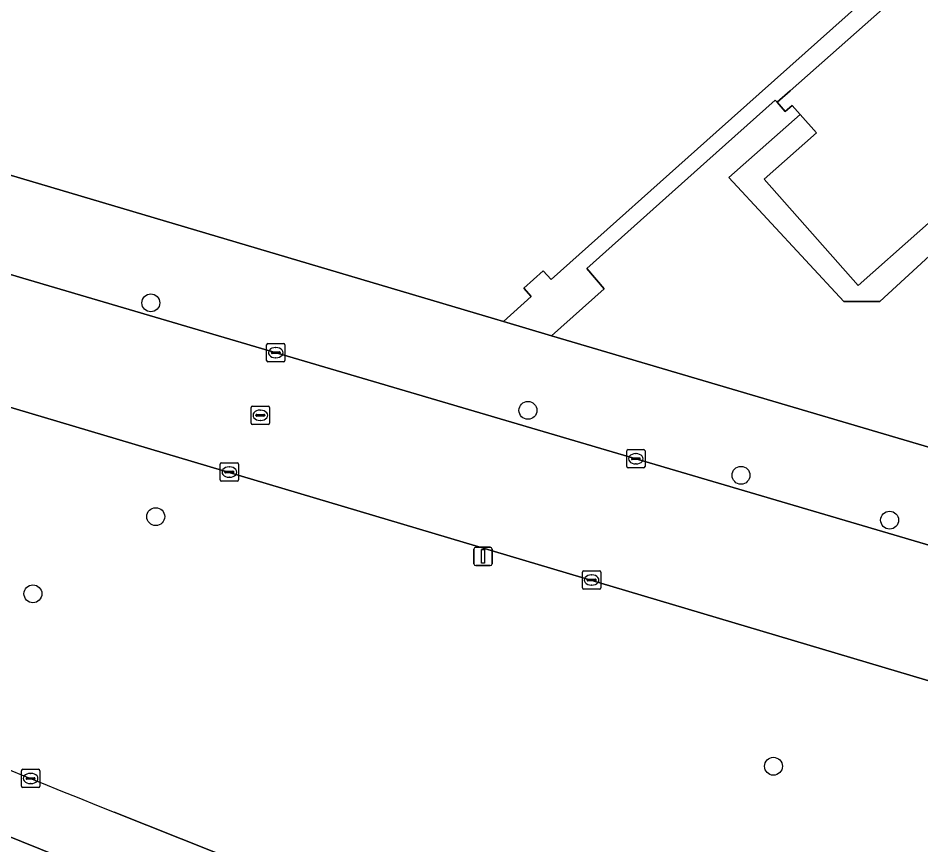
# Model space of a CAD drawing. Extents: x 160349 to 161355, y 381727 to 382854.
# Drawn here: x 160744.68 to 160794.04, y 381867.53 to 381912.74 of the extents above; entities that cross this region are included whole.
import ezdxf

# ---------------------------------------------------------------- set-up
doc = ezdxf.new("R2010")
doc.units = 0
for name, color, linetype in [('IMGEO_Berm_groen', 7, 'Continuous'), ('IMGEO_Boom', 7, 'Continuous'), ('IMGEO_Groenvoorziening', 7, 'Continuous'), ('IMGEO_Kolk', 7, 'Continuous'), ('IMGEO_Lichtmast', 7, 'Continuous'), ('IMGEO_Pand', 7, 'Continuous'), ('IMGEO_Rijbaan_lokaal_open', 7, 'Continuous'), ('IMGEO_Rijbaan_regionaal_gesloten', 7, 'Continuous'), ('IMGEO_Rioolput', 7, 'Continuous'), ('IMGEO_Voetpad_halfverhard', 7, 'Continuous'), ('IMGEO_Voetpad_open', 7, 'Continuous')]:
    doc.layers.add(name, color=color, linetype=linetype)

msp = doc.modelspace()

# ---------------------------------------------------------------- linework, layer by layer
at = {"layer": 'IMGEO_Berm_groen'}
for points in [[(160824.304, 381867.688), (160819.275, 381869.125), (160815.643, 381870.203), (160710.934, 381901.384), (160677.174, 381911.473), (160673.041, 381902.206), (160697.175, 381891.554), (160719.115, 381882.137)], [(160749.93, 381869.312), (160766.371, 381862.777)]]:
    msp.add_lwpolyline(points, dxfattribs=at)
msp.add_arc((161341.754, 383334.737), 1580.419, 246.798209, 248.008277, dxfattribs=at)
at = {"layer": 'IMGEO_Boom'}
for centre in [(160751.94, 381897.164), (160772.554, 381891.288), (160784.201, 381887.739), (160752.208, 381885.478), (160792.324, 381885.288), (160745.495, 381881.261), (160785.975, 381871.831)]:
    msp.add_circle(centre, 0.489, dxfattribs=at)
at = {"layer": 'IMGEO_Groenvoorziening'}
for points in [[(160704.645, 381915.916), (160746.482, 381903.49), (160770.721, 381896.291), (160771.213, 381896.146), (160772.735, 381897.514), (160772.334, 381897.971), (160773.378, 381898.921), (160773.817, 381898.443), (160782.845, 381906.498), (160793.245, 381915.795)], [(160797.233, 381902.25), (160791.795, 381897.247), (160789.824, 381897.247), (160783.539, 381904.013), (160787.432, 381907.462), (160786.99, 381907.961), (160786.618, 381907.631), (160786.177, 381908.13), (160786.07, 381908.251), (160782.338, 381904.918), (160775.768, 381899.052), (160776.726, 381897.927), (160773.845, 381895.369), (160826.057, 381879.947)]]:
    msp.add_lwpolyline(points, dxfattribs=at)
at = {"layer": 'IMGEO_Kolk'}
for p, q in [((160758.269, 381894.018), (160758.269, 381894.87)), ((160758.344, 381894.944), (160759.196, 381894.944)), ((160759.27, 381894.87), (160759.27, 381894.018)), ((160758.528, 381894.438), (160758.528, 381894.45)), ((160758.966, 381894.401), (160758.568, 381894.401)), ((160758.571, 381894.487), (160758.969, 381894.487)), ((160758.757, 381894.724), (160758.782, 381894.724)), ((160759.012, 381894.45), (160759.012, 381894.438)), ((160759.196, 381893.944), (160758.344, 381893.944)), ((160758.78, 381894.164), (160758.755, 381894.164)), ((160777.953, 381888.215), (160777.953, 381889.067)), ((160778.028, 381889.141), (160778.88, 381889.141)), ((160778.441, 381888.921), (160778.466, 381888.921)), ((160778.954, 381889.067), (160778.954, 381888.215)), ((160778.212, 381888.635), (160778.212, 381888.647)), ((160778.65, 381888.598), (160778.252, 381888.598)), ((160778.255, 381888.684), (160778.653, 381888.684)), ((160778.696, 381888.647), (160778.696, 381888.635)), ((160755.732, 381887.488), (160755.732, 381888.34)), ((160755.807, 381888.414), (160756.659, 381888.414)), ((160756.034, 381887.957), (160756.432, 381887.957)), ((160756.22, 381888.194), (160756.245, 381888.194)), ((160756.733, 381888.34), (160756.733, 381887.488)), ((160778.88, 381888.141), (160778.028, 381888.141)), ((160778.464, 381888.361), (160778.439, 381888.361)), ((160755.991, 381887.908), (160755.991, 381887.92)), ((160756.429, 381887.871), (160756.031, 381887.871)), ((160756.243, 381887.634), (160756.218, 381887.634)), ((160756.475, 381887.92), (160756.475, 381887.908)), ((160756.659, 381887.414), (160755.807, 381887.414)), ((160775.608, 381882.511), (160776.46, 381882.511)), ((160775.533, 381881.585), (160775.533, 381882.437)), ((160775.792, 381882.005), (160775.792, 381882.017)), ((160775.835, 381882.054), (160776.233, 381882.054)), ((160776.021, 381882.291), (160776.046, 381882.291)), ((160776.276, 381882.017), (160776.276, 381882.005)), ((160776.534, 381882.437), (160776.534, 381881.585)), ((160776.23, 381881.968), (160775.832, 381881.968)), ((160776.044, 381881.731), (160776.019, 381881.731)), ((160776.46, 381881.511), (160775.608, 381881.511)), ((160744.945, 381871.663), (160745.797, 381871.663)), ((160744.87, 381870.737), (160744.87, 381871.589)), ((160745.129, 381871.157), (160745.129, 381871.169)), ((160745.172, 381871.206), (160745.57, 381871.206)), ((160745.358, 381871.443), (160745.383, 381871.443)), ((160745.613, 381871.169), (160745.613, 381871.157)), ((160745.871, 381871.589), (160745.871, 381870.737)), ((160745.797, 381870.663), (160744.945, 381870.663)), ((160745.567, 381871.12), (160745.169, 381871.12)), ((160745.381, 381870.883), (160745.356, 381870.883))]:
    msp.add_line(p, q, dxfattribs=at)
for points in [[(160758.269, 381894.018), (160758.269, 381894.87)], [(160758.344, 381894.944), (160759.196, 381894.944)], [(160759.27, 381894.87), (160759.27, 381894.018)], [(160759.196, 381893.944), (160758.344, 381893.944)], [(160777.953, 381888.215), (160777.953, 381889.067)], [(160778.028, 381889.141), (160778.88, 381889.141)], [(160778.954, 381889.067), (160778.954, 381888.215)], [(160755.732, 381887.488), (160755.732, 381888.34)], [(160755.807, 381888.414), (160756.659, 381888.414)], [(160756.733, 381888.34), (160756.733, 381887.488)], [(160778.88, 381888.141), (160778.028, 381888.141)], [(160756.659, 381887.414), (160755.807, 381887.414)], [(160775.608, 381882.511), (160776.46, 381882.511)], [(160775.533, 381881.585), (160775.533, 381882.437)], [(160776.534, 381882.437), (160776.534, 381881.585)], [(160776.46, 381881.511), (160775.608, 381881.511)], [(160744.945, 381871.663), (160745.797, 381871.663)], [(160744.87, 381870.737), (160744.87, 381871.589)], [(160745.871, 381871.589), (160745.871, 381870.737)], [(160745.797, 381870.663), (160744.945, 381870.663)]]:
    msp.add_lwpolyline(points, dxfattribs=at)
for centre, radius, start, end in [((160758.346, 381894.868), 0.0765, 91.552, 178.448), ((160758.346, 381894.868), 0.0765, 91.552, 178.448), ((160759.194, 381894.868), 0.0765, 1.552, 88.448), ((160759.194, 381894.868), 0.0765, 1.552, 88.448), ((160758.568, 381894.447), 0.0403, 85.8775, 175.7526), ((160758.565, 381894.437), 0.0366, 178.938, 274.7102), ((160758.969, 381894.444), 0.043, 264.8664, 352.4533), ((160758.973, 381894.449), 0.0386, 1.7309, 96.639), ((160758.346, 381894.02), 0.0765, 181.552, 268.448), ((160758.346, 381894.02), 0.0765, 181.552, 268.448), ((160759.194, 381894.02), 0.0765, 271.552, 358.448), ((160759.194, 381894.02), 0.0765, 271.552, 358.448), ((160778.03, 381889.065), 0.0765, 91.552, 178.448), ((160778.03, 381889.065), 0.0765, 91.552, 178.448), ((160778.878, 381889.065), 0.0765, 1.552, 88.448), ((160778.878, 381889.065), 0.0765, 1.552, 88.448), ((160778.252, 381888.644), 0.0403, 85.8775, 175.7526), ((160778.249, 381888.634), 0.0366, 178.938, 274.7102), ((160778.653, 381888.641), 0.043, 264.8664, 352.4533), ((160778.657, 381888.646), 0.0386, 1.7309, 96.639), ((160755.809, 381888.338), 0.0765, 91.552, 178.448), ((160755.809, 381888.338), 0.0765, 91.552, 178.448), ((160756.031, 381887.917), 0.0403, 85.8775, 175.7526), ((160756.436, 381887.919), 0.0386, 1.7309, 96.639), ((160756.657, 381888.338), 0.0765, 1.552, 88.448), ((160756.657, 381888.338), 0.0765, 1.552, 88.448), ((160778.03, 381888.217), 0.0765, 181.552, 268.448), ((160778.03, 381888.217), 0.0765, 181.552, 268.448), ((160778.878, 381888.217), 0.0765, 271.552, 358.448), ((160778.878, 381888.217), 0.0765, 271.552, 358.448), ((160755.809, 381887.49), 0.0765, 181.552, 268.448), ((160755.809, 381887.49), 0.0765, 181.552, 268.448), ((160756.028, 381887.907), 0.0366, 178.938, 274.7102), ((160756.432, 381887.914), 0.043, 264.8664, 352.4533), ((160756.657, 381887.49), 0.0765, 271.552, 358.448), ((160756.657, 381887.49), 0.0765, 271.552, 358.448), ((160775.61, 381882.435), 0.0765, 91.552, 178.448), ((160775.61, 381882.435), 0.0765, 91.552, 178.448), ((160776.458, 381882.435), 0.0765, 1.552, 88.448), ((160776.458, 381882.435), 0.0765, 1.552, 88.448), ((160775.832, 381882.014), 0.0403, 85.8775, 175.7526), ((160776.237, 381882.016), 0.0386, 1.7309, 96.639), ((160775.61, 381881.587), 0.0765, 181.552, 268.448), ((160775.61, 381881.587), 0.0765, 181.552, 268.448), ((160775.829, 381882.004), 0.0366, 178.938, 274.7102), ((160776.233, 381882.011), 0.043, 264.8664, 352.4533), ((160776.458, 381881.587), 0.0765, 271.552, 358.448), ((160776.458, 381881.587), 0.0765, 271.552, 358.448), ((160744.947, 381871.587), 0.0765, 91.552, 178.448), ((160744.947, 381871.587), 0.0765, 91.552, 178.448), ((160745.795, 381871.587), 0.0765, 1.552, 88.448), ((160745.795, 381871.587), 0.0765, 1.552, 88.448), ((160745.169, 381871.166), 0.0403, 85.8775, 175.7526), ((160745.166, 381871.156), 0.0366, 178.938, 274.7102), ((160745.57, 381871.163), 0.043, 264.8664, 352.4533), ((160745.574, 381871.168), 0.0386, 1.7309, 96.639), ((160744.947, 381870.739), 0.0765, 181.552, 268.448), ((160744.947, 381870.739), 0.0765, 181.552, 268.448), ((160745.795, 381870.739), 0.0765, 271.552, 358.448), ((160745.795, 381870.739), 0.0765, 271.552, 358.448)]:
    msp.add_arc(centre, radius, start, end, dxfattribs=at)
for centre, major_axis, ratio, start_param, end_param in [((160758.756, 381894.444), (-0.387, 0.002), 0.722429, 4.712389, 7.853982), ((160758.781, 381894.444), (-0.39, 0.002), 0.717154, 1.570796, 4.712389), ((160778.44, 381888.641), (-0.387, 0.002), 0.722429, 4.712389, 7.853982), ((160778.465, 381888.641), (-0.39, 0.002), 0.717154, 1.570796, 4.712389), ((160756.219, 381887.914), (-0.387, 0.002), 0.722429, 4.712389, 7.853982), ((160756.244, 381887.914), (-0.39, 0.002), 0.717154, 1.570796, 4.712389), ((160776.02, 381882.011), (-0.387, 0.002), 0.722429, 4.712389, 7.853982), ((160776.045, 381882.011), (-0.39, 0.002), 0.717154, 1.570796, 4.712389), ((160745.357, 381871.163), (-0.387, 0.002), 0.722429, 4.712389, 7.853982), ((160745.382, 381871.163), (-0.39, 0.002), 0.717154, 1.570796, 4.712389)]:
    msp.add_ellipse(centre, major_axis=major_axis, ratio=ratio, start_param=start_param, end_param=end_param, dxfattribs=at)
at = {"layer": 'IMGEO_Lichtmast'}
for p, q in [((160769.605, 381882.904), (160769.605, 381883.704)), ((160769.605, 381883.704), (160769.605, 381882.904)), ((160769.705, 381883.804), (160770.495, 381883.804)), ((160770.495, 381883.804), (160769.705, 381883.804)), ((160770.595, 381883.704), (160770.595, 381882.904)), ((160770.595, 381882.904), (160770.595, 381883.704)), ((160770.495, 381882.804), (160769.705, 381882.804)), ((160769.705, 381882.804), (160770.495, 381882.804))]:
    msp.add_line(p, q, dxfattribs=at)
msp.add_lwpolyline([(160770.025, 381883.679), (160770.175, 381883.679), (160770.175, 381882.929), (160770.025, 381882.929), (160770.025, 381883.679)], dxfattribs=at)
for centre, start, end in [((160769.705, 381883.704), 90, 180), ((160769.705, 381883.704), 90, 180), ((160770.495, 381883.704), 0, 90), ((160770.495, 381883.704), 360, 90), ((160769.705, 381882.904), 180, 270), ((160769.705, 381882.904), 180, 270), ((160770.495, 381882.904), 270, 0), ((160770.495, 381882.904), 270, 0)]:
    msp.add_arc(centre, 0.1, start, end, dxfattribs=at)
at = {"layer": 'IMGEO_Pand'}
msp.add_lwpolyline([(160798.607, 381909.202), (160793.675, 381914.77), (160786.891, 381908.762), (160786.177, 381908.13), (160786.618, 381907.631), (160786.99, 381907.961), (160787.432, 381907.462), (160788.32, 381906.46), (160785.459, 381903.926), (160790.605, 381898.115), (160797.346, 381904.085), (160800.593, 381906.96)], close=True, dxfattribs=at)
at = {"layer": 'IMGEO_Rijbaan_lokaal_open'}
for points in [[(160703.301, 381910.962), (160691.804, 381914.329), (160679.993, 381917.834), (160677.174, 381911.473), (160710.934, 381901.384), (160815.643, 381870.203), (160819.275, 381869.125), (160824.304, 381867.688)], [(160826.955, 381874.36), (160820.691, 381876.187), (160744.941, 381898.519), (160740.094, 381899.948), (160729.348, 381903.194), (160724.219, 381904.806), (160713.383, 381907.976), (160703.301, 381910.962)]]:
    msp.add_lwpolyline(points, dxfattribs=at)
at = {"layer": 'IMGEO_Rijbaan_regionaal_gesloten'}
for points in [[(160719.115, 381882.137), (160697.175, 381891.554), (160673.041, 381902.206), (160671.637, 381899.009), (160685.357, 381892.83), (160720.869, 381877.388), (160759.412, 381861.851), (160785.928, 381851.241), (160815.758, 381840.347), (160850.039, 381828.315), (160873.607, 381820.906), (160874.61, 381823.892)], [(160766.371, 381862.777), (160749.93, 381869.312)]]:
    msp.add_lwpolyline(points, dxfattribs=at)
msp.add_lwpolyline([(160759.412, 381861.851), (160720.869, 381877.388), (160685.357, 381892.83), (160671.637, 381899.009), (160670.634, 381896.725), (160699.138, 381884.208), (160716.646, 381876.715), (160736.019, 381868.541), (160758.326, 381859.56), (160788.426, 381847.889), (160803.788, 381842.174), (160824.057, 381834.87), (160842.005, 381828.58), (160860.286, 381822.338), (160870.879, 381818.81), (160872.706, 381818.225), (160873.607, 381820.906), (160850.039, 381828.315), (160815.758, 381840.347), (160785.928, 381851.241)], close=True, dxfattribs=at)
msp.add_arc((161341.754, 383334.737), 1580.419, 246.798209, 248.008277, dxfattribs=at)
at = {"layer": 'IMGEO_Rioolput'}
for p, q in [((160757.427, 381890.594), (160757.427, 381891.446)), ((160757.502, 381891.52), (160758.354, 381891.52)), ((160758.428, 381891.446), (160758.428, 381890.594)), ((160757.686, 381891.014), (160757.686, 381891.026)), ((160758.124, 381890.977), (160757.726, 381890.977)), ((160757.729, 381891.063), (160758.127, 381891.063)), ((160757.915, 381891.3), (160757.94, 381891.3)), ((160758.17, 381891.026), (160758.17, 381891.014)), ((160758.354, 381890.52), (160757.502, 381890.52)), ((160757.938, 381890.74), (160757.913, 381890.74))]:
    msp.add_line(p, q, dxfattribs=at)
for points in [[(160757.427, 381890.594), (160757.427, 381891.446)], [(160757.502, 381891.52), (160758.354, 381891.52)], [(160758.428, 381891.446), (160758.428, 381890.594)], [(160758.354, 381890.52), (160757.502, 381890.52)]]:
    msp.add_lwpolyline(points, dxfattribs=at)
for centre, radius, start, end in [((160757.504, 381891.444), 0.0765, 91.552, 178.448), ((160757.504, 381891.444), 0.0765, 91.552, 178.448), ((160758.352, 381891.444), 0.0765, 1.552, 88.448), ((160758.352, 381891.444), 0.0765, 1.552, 88.448), ((160757.726, 381891.023), 0.0403, 85.8775, 175.7526), ((160757.723, 381891.013), 0.0366, 178.938, 274.7102), ((160758.127, 381891.02), 0.043, 264.8664, 352.4533), ((160758.131, 381891.025), 0.0386, 1.7309, 96.639), ((160757.504, 381890.596), 0.0765, 181.552, 268.448), ((160757.504, 381890.596), 0.0765, 181.552, 268.448), ((160758.352, 381890.596), 0.0765, 271.552, 358.448), ((160758.352, 381890.596), 0.0765, 271.552, 358.448)]:
    msp.add_arc(centre, radius, start, end, dxfattribs=at)
for centre, major_axis, ratio, start_param, end_param in [((160757.914, 381891.02), (-0.387, 0.002), 0.722429, 4.712389, 7.853982), ((160757.939, 381891.02), (-0.39, 0.002), 0.717154, 1.570796, 4.712389)]:
    msp.add_ellipse(centre, major_axis=major_axis, ratio=ratio, start_param=start_param, end_param=end_param, dxfattribs=at)
at = {"layer": 'IMGEO_Voetpad_halfverhard'}
msp.add_lwpolyline([(160797.346, 381904.085), (160790.605, 381898.115), (160785.459, 381903.926), (160788.32, 381906.46), (160787.432, 381907.462), (160783.539, 381904.013), (160789.824, 381897.247), (160791.795, 381897.247), (160797.233, 381902.25)], dxfattribs=at)
at = {"layer": 'IMGEO_Voetpad_open'}
for points in [[(160746.482, 381903.49), (160704.645, 381915.916), (160702.632, 381916.514), (160701.529, 381916.873), (160692.7, 381919.619), (160687.876, 381921.119), (160685.638, 381921.777), (160677.695, 381924.114), (160675.478, 381923.832), (160675.082, 381922.833)], [(160676.897, 381918.763), (160677.146, 381918.679), (160679.993, 381917.834), (160691.804, 381914.329), (160703.301, 381910.962), (160713.383, 381907.976), (160724.219, 381904.806), (160729.348, 381903.194), (160740.094, 381899.948), (160744.941, 381898.519), (160820.691, 381876.187), (160826.955, 381874.36)], [(160793.245, 381915.795), (160782.845, 381906.498), (160773.817, 381898.443), (160773.378, 381898.921), (160772.334, 381897.971), (160772.735, 381897.514), (160771.213, 381896.146), (160773.845, 381895.369), (160776.726, 381897.927), (160775.768, 381899.052), (160782.338, 381904.918), (160786.07, 381908.251), (160786.177, 381908.13), (160786.891, 381908.762), (160793.675, 381914.77)], [(160827.927, 381874.212), (160829.162, 381878.717), (160826.057, 381879.947), (160773.845, 381895.369), (160771.213, 381896.146), (160770.721, 381896.291), (160746.482, 381903.49)]]:
    msp.add_lwpolyline(points, dxfattribs=at)

doc.saveas('drawing.dxf')
